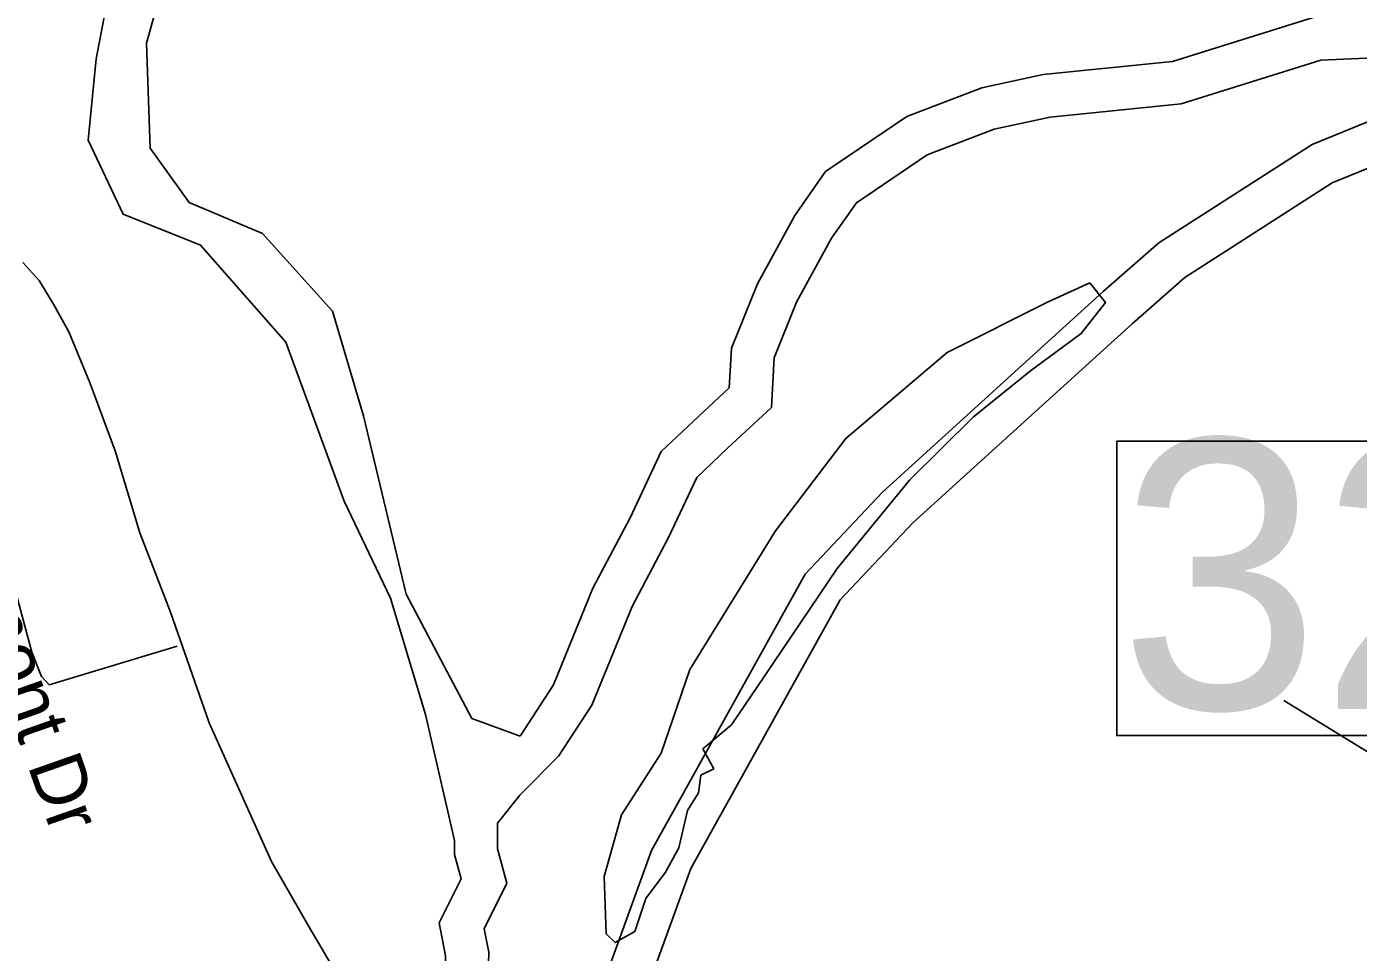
# Model space of a CAD drawing. Extents: x 1268485 to 1426702, y 514839 to 616766.
# Drawn here: x 1380105 to 1382130, y 544244 to 545651 of the extents above; entities that cross this region are included whole.
import ezdxf

# ---------------------------------------------------------------- set-up
doc = ezdxf.new("R2010")
doc.units = 0
for name, color, linetype in [('Old_Level_10', 7, 'Continuous'), ('Old_Level_31', 7, 'Continuous'), ('Old_Level_32', 7, 'Continuous'), ('Old_Level_35', 7, 'Continuous'), ('Old_Level_58', 7, 'Continuous'), ('Old_Level_60', 7, 'Continuous'), ('Old_Level_61', 7, 'Continuous')]:
    doc.layers.add(name, color=color, linetype=linetype)

msp = doc.modelspace()

# ---------------------------------------------------------------- linework, layer by layer
at = {"layer": 'Old_Level_31'}
msp.add_lwpolyline([(1381762.928, 545020.944), (1382636.926, 545020.944), (1382636.926, 544573.654), (1381762.928, 544573.654), (1381762.928, 545020.944)], dxfattribs=at)
at = {"layer": 'Old_Level_32'}
msp.add_lwpolyline([(1380099.324, 545292.472), (1380124.15, 545265.384), (1380145.873, 545229.267), (1380169.147, 545187.129), (1380201.732, 545108.875), (1380239.747, 545006.543), (1380276.986, 544881.635), (1380323.536, 544761.244), (1380382.498, 544592.696), (1380477.148, 544382.011), (1380536.11, 544279.678), (1380579.556, 544205.939)], dxfattribs=at)
at = {"layer": 'Old_Level_35'}
msp.add_line((1380333.628, 544709.429), (1380139.137, 544650.835), dxfattribs=at)
for points in [[(1380139.137, 544650.835), (1380127.654, 544663.394), (1380112.89, 544700.201), (1380060.397, 544893.463), (1380053.63, 544906.329), (1380045.223, 544921.555), (1380036.918, 544935.754), (1380025.23, 544949.39), (1380013.235, 544961.488), (1380001.136, 544972.51), (1379987.501, 544986.197), (1379963.92, 544999.833), (1379937.16, 545013.521), (1379911.426, 545027.105), (1379859.856, 545055.505), (1379839.966, 545070.73)], [(1383012.019, 543733.893), (1382906.827, 543799.51), (1382873.096, 543819.246), (1382837.724, 543843.134), (1382814.759, 543862.871), (1382796.612, 543879.378), (1382769.545, 543906.496), (1382743.093, 543940.227), (1382722.485, 543969.088), (1382699.519, 544007.74), (1382658.406, 544087.608), (1382606.528, 544188.852), (1382582.64, 544225.044), (1382560.392, 544255.546), (1382538.143, 544281.895), (1382513.537, 544309.885), (1382473.142, 544343.616), (1382426.082, 544374.937), (1382371.846, 544410.308), (1382221.235, 544501.711), (1382017.106, 544627.049)]]:
    msp.add_lwpolyline(points, dxfattribs=at)
at = {"layer": 'Old_Level_58'}
for points in [[(1382061.755, 545665.228), (1381847.737, 545598.299), (1381651.246, 545578.394), (1381557.613, 545558.316), (1381443.917, 545514.812), (1381320.187, 545431.15), (1381273.371, 545364.22), (1381216.523, 545260.48), (1381176.928, 545162.472), (1381173.584, 545102.235), (1381126.768, 545058.732), (1381069.92, 545005.188), (1381023.103, 544904.794), (1380966.255, 544797.707), (1380906.063, 544650.462), (1380855.63, 544572.816)], [(1382061.755, 545665.228), (1381847.737, 545598.299), (1381651.246, 545578.394), (1381557.613, 545558.316), (1381443.917, 545514.812), (1381320.187, 545431.15), (1381273.371, 545364.22), (1381216.523, 545260.48), (1381176.928, 545162.472), (1381173.584, 545102.235), (1381126.768, 545058.732), (1381069.92, 545005.188), (1381023.103, 544904.794), (1380966.255, 544797.707), (1380906.063, 544650.462), (1380855.63, 544572.816)], [(1382562.214, 545480.08), (1382398.158, 545490.686), (1382271.085, 545487.34), (1382090.508, 545413.72), (1381866.458, 545269.827), (1381786.202, 545199.554), (1381452.844, 544896.777), (1381342.491, 544779.655), (1381115.098, 544371.4), (1381035.019, 544150.865), (1381008.856, 543967.085), (1381004.551, 543804.919)], [(1382562.214, 545480.08), (1382398.158, 545490.686), (1382271.085, 545487.34), (1382090.508, 545413.72), (1381866.458, 545269.827), (1381786.202, 545199.554), (1381452.844, 544896.777), (1381342.491, 544779.655), (1381115.098, 544371.4), (1381035.019, 544150.865), (1381008.856, 543967.085), (1381004.551, 543804.919)], [(1380755.581, 544414.06), (1380755.581, 544392.784), (1380765.613, 544355.973), (1380732.173, 544289.043), (1380742.205, 544238.846), (1380739.171, 544136.152), (1380755.892, 543982.215), (1380796.02, 543838.317), (1380879.621, 543781.426), (1380966.565, 543681.033), (1380976.597, 543610.756), (1380986.629, 543543.827), (1381010.181, 543507.738), (1381055.038, 543462.848)], [(1380755.581, 544414.06), (1380755.581, 544392.784), (1380765.613, 544355.973), (1380732.173, 544289.043), (1380742.205, 544238.846), (1380739.171, 544136.152), (1380755.892, 543982.215), (1380796.02, 543838.317), (1380879.621, 543781.426), (1380966.565, 543681.033), (1380976.597, 543610.756), (1380986.629, 543543.827), (1381010.181, 543507.738), (1381055.038, 543462.848)]]:
    msp.add_lwpolyline(points, dxfattribs=at)
at = {"layer": 'Old_Level_60'}
for points in [[(1380245.793, 547194.874), (1380345.997, 547100.498), (1380351.891, 546929.443), (1380428.518, 546876.357), (1380381.363, 546610.925), (1380446.201, 546398.58), (1380522.828, 546103.656), (1380506.997, 545992.31), (1380395.431, 545875.668), (1380328.313, 545773.341), (1380287.053, 545625.879), (1380292.948, 545466.62), (1380351.891, 545384.042), (1380463.884, 545336.854), (1380569.983, 545218.884), (1380617.138, 545059.626), (1380681.976, 544788.295), (1380782.18, 544599.544), (1380855.63, 544572.816)], [(1380755.581, 544414.06), (1380711.448, 544605.443), (1380658.398, 544782.397), (1380587.666, 544929.859), (1380499.251, 545171.696), (1380369.574, 545319.158), (1380251.687, 545366.346), (1380198.638, 545478.417), (1380210.427, 545602.285), (1380245.793, 545785.138), (1380322.419, 545885.412), (1380428.518, 545950.296), (1380463.702, 546042.3), (1380415.413, 546188.935), (1380381.363, 546327.798), (1380340.102, 546463.463), (1380328.313, 546675.808), (1380363.68, 546888.154), (1380304.737, 547100.498), (1380234.004, 547177.179)], [(1381722.216, 545261.963), (1381658.611, 545232.642), (1381504.787, 545155.673), (1381350.962, 545025.16), (1381243.953, 544884.609), (1381113.536, 544673.782), (1381070.064, 544546.616), (1381009.871, 544452.914), (1380983.119, 544359.213), (1380986.463, 544272.204), (1380999.839, 544258.818), (1381029.935, 544275.552), (1381046.655, 544325.748), (1381076.752, 544365.906), (1381096.816, 544402.717), (1381110.192, 544459.607), (1381126.912, 544486.379), (1381130.256, 544513.15), (1381150.32, 544523.19)], [(1381722.216, 545261.963), (1381745.624, 545231.845), (1381708.84, 545184.994), (1381631.927, 545128.104), (1381544.983, 545057.828), (1381447.938, 544961.578), (1381337.586, 544827.719), (1381227.232, 544663.742), (1381177.072, 544590.119), (1381133.6, 544553.309), (1381150.32, 544523.19)]]:
    msp.add_lwpolyline(points, dxfattribs=at)
at = {"layer": 'Old_Level_61'}
for points in [[(1382281.141, 545609.523), (1382073.227, 545600.066), (1381860.971, 545533.687), (1381661.462, 545513.476), (1381576.328, 545495.22), (1381474.417, 545456.226), (1381366.998, 545383.592), (1381329.193, 545329.546), (1381275.918, 545232.327), (1381241.841, 545147.977), (1381237.633, 545072.18), (1381171.596, 545010.814), (1381124.069, 544966.051), (1381081.854, 544875.526), (1381025.751, 544769.839), (1380964.46, 544619.908), (1380913.87, 544542.019), (1380854.876, 544482.982), (1380821.198, 544440.293), (1380821.198, 544401.565), (1380835.508, 544349.056), (1380800.927, 544279.841), (1380808.014, 544244.378), (1380804.893, 544138.738)], [(1382729.641, 545535.009), (1382399.414, 545556.359), (1382257.395, 545552.618), (1382060.137, 545472.199), (1381826.899, 545322.404), (1381742.527, 545248.528), (1381406.837, 544943.633), (1381289.138, 544818.713), (1381055.215, 544398.737), (1380971.017, 544166.858), (1380943.362, 543972.598), (1380939.315, 543820.172)]]:
    msp.add_lwpolyline(points, dxfattribs=at)

# ---------------------------------------------------------------- texts
at = {"layer": 'Old_Level_10'}
msp.add_text('Maymont Dr', height=82.0208, rotation=289.341664, dxfattribs=at).set_placement((1379946.363, 544983.007))
at = {"layer": 'Old_Level_31'}
msp.add_text('326', height=410.1042, dxfattribs=at).set_placement((1381766.841, 544614.109))

doc.saveas('drawing.dxf')
